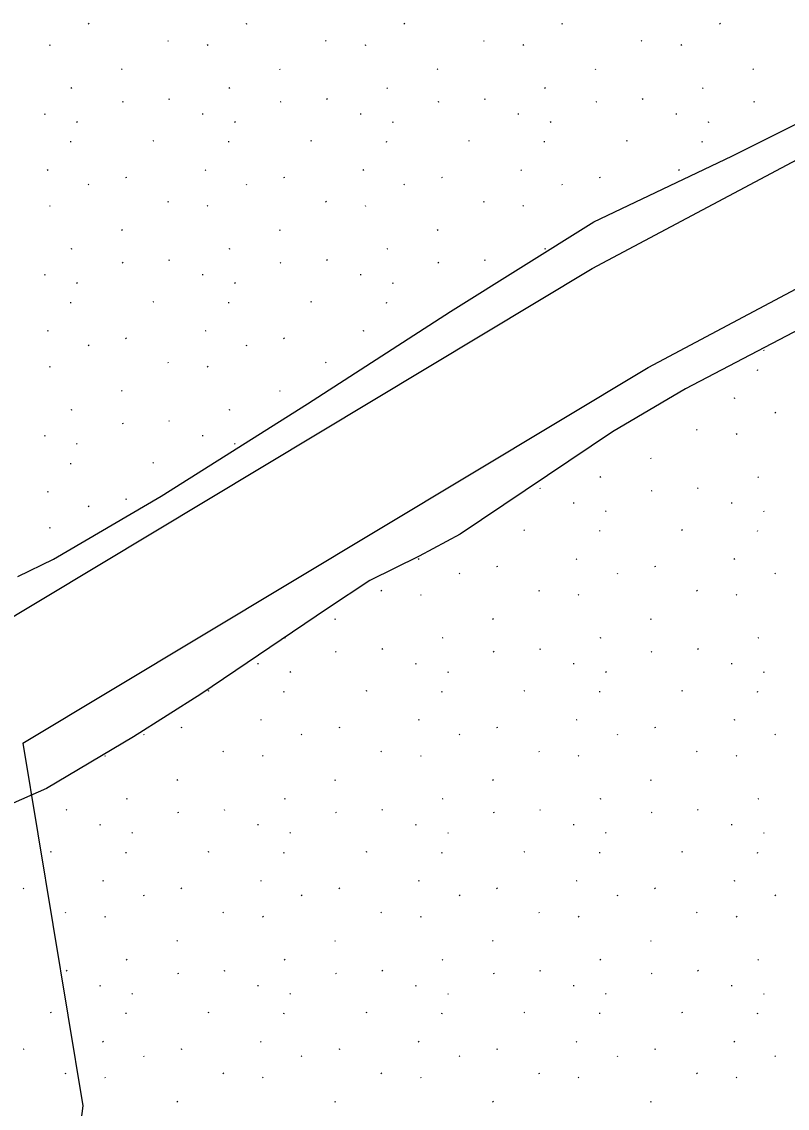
# Model space of a CAD drawing. Extents: x 419396 to 421519, y 4453567 to 4456767.
# Drawn here: x 420626.9 to 420667.3, y 4454896.9 to 4454954.2 of the extents above; entities that cross this region are included whole.
import ezdxf

# ---------------------------------------------------------------- set-up
doc = ezdxf.new("R2010")
doc.units = 0
for name, color, linetype in [('0_DÜZENLEME_1', 7, 'Continuous'), ('ADAKENARI1000', 7, 'Continuous'), ('Level 41', 7, 'Continuous'), ('Level 62', 7, 'Continuous')]:
    doc.layers.add(name, color=color, linetype=linetype)

msp = doc.modelspace()

# ---------------------------------------------------------------- linework, layer by layer
at = {"layer": '0_DÜZENLEME_1'}
for points in [[(420622.209, 4454920.299), (420656.994, 4454941.198), (420732.504, 4454981.346), (420779.67, 4455004.729)], [(420626.95, 4454916.148), (420659.95, 4454935.974), (420735.246, 4454976.008), (420782.335, 4454999.353)], [(420626.95, 4454916.148), (420630.116, 4454897.014), (420624.432, 4454853.526)]]:
    msp.add_lwpolyline(points, dxfattribs=at)
at = {"layer": 'ADAKENARI1000'}
msp.add_lwpolyline([(420628.186, 4454913.755), (420623.622, 4454911.757)], dxfattribs=at)
at = {"layer": 'Level 41'}
for p, q in [((420630.393, 4454954.133), (420630.421, 4454954.09)), ((420638.725, 4454954.133), (420638.753, 4454954.09)), ((420647.057, 4454954.133), (420647.085, 4454954.09)), ((420655.389, 4454954.133), (420655.418, 4454954.09)), ((420663.722, 4454954.133), (420663.75, 4454954.09)), ((420628.347, 4454953.01), (420628.375, 4454952.966)), ((420634.59, 4454953.23), (420634.618, 4454953.186)), ((420636.679, 4454953.01), (420636.708, 4454952.966)), ((420642.923, 4454953.23), (420642.951, 4454953.186)), ((420645.012, 4454953.01), (420645.04, 4454952.966)), ((420651.255, 4454953.23), (420651.283, 4454953.186)), ((420653.344, 4454953.01), (420653.372, 4454952.966)), ((420659.587, 4454953.23), (420659.615, 4454953.186)), ((420661.676, 4454953.01), (420661.704, 4454952.966)), ((420632.154, 4454951.734), (420632.182, 4454951.69)), ((420640.487, 4454951.734), (420640.515, 4454951.69)), ((420648.819, 4454951.734), (420648.847, 4454951.69)), ((420657.151, 4454951.734), (420657.179, 4454951.69)), ((420665.483, 4454951.734), (420665.511, 4454951.69)), ((420629.533, 4454950.721), (420629.486, 4454950.698)), ((420637.865, 4454950.721), (420637.819, 4454950.698)), ((420646.198, 4454950.721), (420646.151, 4454950.698)), ((420654.53, 4454950.721), (420654.483, 4454950.698)), ((420662.862, 4454950.721), (420662.815, 4454950.698)), ((420632.236, 4454949.992), (420632.189, 4454949.969)), ((420634.645, 4454950.155), (420634.673, 4454950.111)), ((420640.568, 4454949.992), (420640.522, 4454949.969)), ((420642.977, 4454950.155), (420643.005, 4454950.111)), ((420648.901, 4454949.992), (420648.854, 4454949.969)), ((420651.309, 4454950.155), (420651.337, 4454950.111)), ((420657.233, 4454949.992), (420657.186, 4454949.969)), ((420659.641, 4454950.155), (420659.669, 4454950.111)), ((420665.565, 4454949.992), (420665.518, 4454949.969)), ((420628.112, 4454949.326), (420628.12, 4454949.377)), ((420636.444, 4454949.326), (420636.452, 4454949.377)), ((420644.777, 4454949.326), (420644.784, 4454949.377)), ((420653.109, 4454949.326), (420653.116, 4454949.377)), ((420661.441, 4454949.326), (420661.448, 4454949.377)), ((420629.786, 4454948.94), (420629.814, 4454948.896)), ((420638.118, 4454948.94), (420638.146, 4454948.896)), ((420646.45, 4454948.94), (420646.478, 4454948.896)), ((420654.782, 4454948.94), (420654.81, 4454948.896)), ((420663.114, 4454948.94), (420663.142, 4454948.896)), ((420629.479, 4454947.852), (420629.486, 4454947.904)), ((420633.846, 4454947.927), (420633.799, 4454947.904)), ((420637.811, 4454947.852), (420637.819, 4454947.904)), ((420642.178, 4454947.927), (420642.131, 4454947.904)), ((420646.143, 4454947.852), (420646.151, 4454947.904)), ((420650.51, 4454947.927), (420650.463, 4454947.904)), ((420654.475, 4454947.852), (420654.483, 4454947.904)), ((420658.842, 4454947.927), (420658.796, 4454947.904)), ((420662.808, 4454947.852), (420662.815, 4454947.904)), ((420628.277, 4454946.392), (420628.23, 4454946.37)), ((420632.418, 4454945.997), (420632.372, 4454945.975)), ((420636.609, 4454946.392), (420636.563, 4454946.37)), ((420640.751, 4454945.997), (420640.704, 4454945.975)), ((420644.942, 4454946.392), (420644.895, 4454946.37)), ((420649.083, 4454945.997), (420649.036, 4454945.975)), ((420653.274, 4454946.392), (420653.227, 4454946.37)), ((420657.415, 4454945.997), (420657.368, 4454945.975)), ((420661.606, 4454946.392), (420661.559, 4454946.37)), ((420630.393, 4454945.645), (420630.421, 4454945.601)), ((420638.725, 4454945.645), (420638.753, 4454945.601)), ((420647.057, 4454945.645), (420647.085, 4454945.601)), ((420655.389, 4454945.645), (420655.418, 4454945.601)), ((420628.347, 4454944.521), (420628.375, 4454944.477)), ((420634.59, 4454944.741), (420634.618, 4454944.698)), ((420636.679, 4454944.521), (420636.708, 4454944.477)), ((420642.923, 4454944.741), (420642.951, 4454944.698)), ((420645.012, 4454944.521), (420645.04, 4454944.477)), ((420651.255, 4454944.741), (420651.283, 4454944.698)), ((420653.344, 4454944.521), (420653.372, 4454944.477)), ((420632.154, 4454943.245), (420632.182, 4454943.202)), ((420640.487, 4454943.245), (420640.515, 4454943.202)), ((420648.819, 4454943.245), (420648.847, 4454943.202)), ((420629.533, 4454942.232), (420629.486, 4454942.209)), ((420637.865, 4454942.232), (420637.819, 4454942.209)), ((420646.198, 4454942.232), (420646.151, 4454942.209)), ((420654.53, 4454942.232), (420654.483, 4454942.209)), ((420632.236, 4454941.503), (420632.189, 4454941.48)), ((420634.645, 4454941.666), (420634.673, 4454941.622)), ((420640.568, 4454941.503), (420640.522, 4454941.48)), ((420642.977, 4454941.666), (420643.005, 4454941.622)), ((420648.901, 4454941.503), (420648.854, 4454941.48)), ((420651.309, 4454941.666), (420651.337, 4454941.622)), ((420628.112, 4454940.837), (420628.12, 4454940.888)), ((420636.444, 4454940.837), (420636.452, 4454940.888)), ((420644.777, 4454940.837), (420644.784, 4454940.888)), ((420629.786, 4454940.451), (420629.814, 4454940.408)), ((420638.118, 4454940.451), (420638.146, 4454940.408)), ((420646.45, 4454940.451), (420646.478, 4454940.408)), ((420629.479, 4454939.364), (420629.486, 4454939.415)), ((420633.846, 4454939.438), (420633.799, 4454939.415)), ((420637.811, 4454939.364), (420637.819, 4454939.415)), ((420642.178, 4454939.438), (420642.131, 4454939.415)), ((420646.143, 4454939.364), (420646.151, 4454939.415)), ((420628.277, 4454937.904), (420628.23, 4454937.881)), ((420636.609, 4454937.904), (420636.563, 4454937.881)), ((420644.942, 4454937.904), (420644.895, 4454937.881)), ((420632.418, 4454937.509), (420632.372, 4454937.486)), ((420640.751, 4454937.509), (420640.704, 4454937.486)), ((420630.393, 4454937.156), (420630.421, 4454937.112)), ((420638.725, 4454937.156), (420638.753, 4454937.112)), ((420666.034, 4454936.901), (420666.062, 4454936.857)), ((420634.59, 4454936.252), (420634.618, 4454936.209)), ((420642.923, 4454936.252), (420642.951, 4454936.209)), ((420628.347, 4454936.032), (420628.375, 4454935.988)), ((420636.679, 4454936.032), (420636.708, 4454935.988)), ((420645.012, 4454936.032), (420645.019, 4454936.02)), ((420665.727, 4454935.813), (420665.735, 4454935.865)), ((420632.154, 4454934.756), (420632.182, 4454934.713)), ((420640.487, 4454934.756), (420640.515, 4454934.713)), ((420664.525, 4454934.353), (420664.479, 4454934.331)), ((420629.533, 4454933.743), (420629.486, 4454933.72)), ((420637.865, 4454933.743), (420637.819, 4454933.72)), ((420666.641, 4454933.606), (420666.669, 4454933.562)), ((420632.236, 4454933.014), (420632.189, 4454932.991)), ((420634.645, 4454933.177), (420634.673, 4454933.134)), ((420628.112, 4454932.348), (420628.12, 4454932.399)), ((420636.444, 4454932.348), (420636.452, 4454932.399)), ((420662.506, 4454932.702), (420662.534, 4454932.659)), ((420664.595, 4454932.482), (420664.624, 4454932.438)), ((420629.786, 4454931.962), (420629.814, 4454931.919)), ((420638.118, 4454931.962), (420638.146, 4454931.919)), ((420660.07, 4454931.206), (420660.098, 4454931.163)), ((420629.479, 4454930.875), (420629.486, 4454930.926)), ((420633.846, 4454930.949), (420633.799, 4454930.926)), ((420657.449, 4454930.193), (420657.402, 4454930.17)), ((420665.781, 4454930.193), (420665.735, 4454930.17)), ((420628.277, 4454929.415), (420628.23, 4454929.392)), ((420654.229, 4454929.627), (420654.257, 4454929.583)), ((420660.152, 4454929.464), (420660.105, 4454929.441)), ((420662.561, 4454929.627), (420662.589, 4454929.583)), ((420632.418, 4454929.02), (420632.372, 4454928.997)), ((420656.028, 4454928.798), (420656.036, 4454928.849)), ((420664.36, 4454928.798), (420664.368, 4454928.849)), ((420630.393, 4454928.667), (420630.421, 4454928.623)), ((420657.702, 4454928.412), (420657.73, 4454928.369)), ((420666.034, 4454928.412), (420666.062, 4454928.369)), ((420628.347, 4454927.543), (420628.375, 4454927.499)), ((420653.43, 4454927.399), (420653.383, 4454927.376)), ((420657.395, 4454927.325), (420657.402, 4454927.376)), ((420661.762, 4454927.399), (420661.715, 4454927.376)), ((420665.727, 4454927.325), (420665.735, 4454927.376)), ((420647.861, 4454925.865), (420647.814, 4454925.842)), ((420656.193, 4454925.865), (420656.146, 4454925.842)), ((420664.525, 4454925.865), (420664.479, 4454925.842)), ((420652.002, 4454925.47), (420651.955, 4454925.447)), ((420660.334, 4454925.47), (420660.288, 4454925.447)), ((420649.977, 4454925.117), (420650.005, 4454925.073)), ((420658.309, 4454925.117), (420658.337, 4454925.073)), ((420666.641, 4454925.117), (420666.669, 4454925.073)), ((420645.842, 4454924.213), (420645.87, 4454924.17)), ((420654.174, 4454924.213), (420654.202, 4454924.17)), ((420662.506, 4454924.213), (420662.534, 4454924.17)), ((420647.931, 4454923.993), (420647.959, 4454923.949)), ((420656.263, 4454923.993), (420656.291, 4454923.949)), ((420664.595, 4454923.993), (420664.624, 4454923.949)), ((420643.406, 4454922.717), (420643.434, 4454922.674)), ((420651.738, 4454922.717), (420651.766, 4454922.674)), ((420660.07, 4454922.717), (420660.098, 4454922.674)), ((420640.785, 4454921.704), (420640.738, 4454921.681)), ((420649.117, 4454921.704), (420649.07, 4454921.681)), ((420657.449, 4454921.704), (420657.402, 4454921.681)), ((420665.781, 4454921.704), (420665.735, 4454921.681)), ((420643.488, 4454920.975), (420643.441, 4454920.952)), ((420645.896, 4454921.138), (420645.924, 4454921.095)), ((420651.82, 4454920.975), (420651.773, 4454920.952)), ((420654.229, 4454921.138), (420654.257, 4454921.095)), ((420660.152, 4454920.975), (420660.105, 4454920.952)), ((420662.561, 4454921.138), (420662.589, 4454921.095)), ((420639.364, 4454920.309), (420639.371, 4454920.36)), ((420647.696, 4454920.309), (420647.703, 4454920.36)), ((420656.028, 4454920.309), (420656.036, 4454920.36)), ((420664.36, 4454920.309), (420664.368, 4454920.36)), ((420641.037, 4454919.923), (420641.065, 4454919.88)), ((420649.369, 4454919.923), (420649.397, 4454919.88)), ((420657.702, 4454919.923), (420657.73, 4454919.88)), ((420666.034, 4454919.923), (420666.062, 4454919.88)), ((420636.765, 4454918.91), (420636.718, 4454918.887)), ((420640.73, 4454918.836), (420640.738, 4454918.887)), ((420645.097, 4454918.91), (420645.051, 4454918.887)), ((420649.063, 4454918.836), (420649.07, 4454918.887)), ((420653.43, 4454918.91), (420653.383, 4454918.887)), ((420657.395, 4454918.836), (420657.402, 4454918.887)), ((420661.762, 4454918.91), (420661.715, 4454918.887)), ((420665.727, 4454918.836), (420665.735, 4454918.887)), ((420639.529, 4454917.376), (420639.482, 4454917.353)), ((420647.861, 4454917.376), (420647.814, 4454917.353)), ((420656.193, 4454917.376), (420656.146, 4454917.353)), ((420664.525, 4454917.376), (420664.479, 4454917.353)), ((420635.338, 4454916.981), (420635.291, 4454916.958)), ((420643.67, 4454916.981), (420643.623, 4454916.958)), ((420652.002, 4454916.981), (420651.955, 4454916.958)), ((420660.334, 4454916.981), (420660.288, 4454916.958)), ((420633.312, 4454916.628), (420633.34, 4454916.584)), ((420641.644, 4454916.628), (420641.673, 4454916.584)), ((420649.977, 4454916.628), (420650.005, 4454916.584)), ((420658.309, 4454916.628), (420658.337, 4454916.584)), ((420666.641, 4454916.628), (420666.669, 4454916.584)), ((420637.51, 4454915.725), (420637.538, 4454915.681)), ((420645.842, 4454915.725), (420645.87, 4454915.681)), ((420654.174, 4454915.725), (420654.202, 4454915.681)), ((420662.506, 4454915.725), (420662.534, 4454915.681)), ((420631.267, 4454915.504), (420631.295, 4454915.46)), ((420639.599, 4454915.504), (420639.627, 4454915.46)), ((420647.931, 4454915.504), (420647.959, 4454915.46)), ((420656.263, 4454915.504), (420656.291, 4454915.46)), ((420664.595, 4454915.504), (420664.624, 4454915.46)), ((420635.074, 4454914.229), (420635.102, 4454914.185)), ((420643.406, 4454914.229), (420643.434, 4454914.185)), ((420651.738, 4454914.229), (420651.766, 4454914.185)), ((420660.07, 4454914.229), (420660.098, 4454914.185)), ((420632.453, 4454913.215), (420632.406, 4454913.192)), ((420640.785, 4454913.215), (420640.738, 4454913.192)), ((420649.117, 4454913.215), (420649.07, 4454913.192)), ((420657.449, 4454913.215), (420657.402, 4454913.192)), ((420665.781, 4454913.215), (420665.735, 4454913.192)), ((420629.232, 4454912.649), (420629.26, 4454912.606)), ((420635.156, 4454912.486), (420635.109, 4454912.463)), ((420637.564, 4454912.649), (420637.592, 4454912.606)), ((420643.488, 4454912.486), (420643.441, 4454912.463)), ((420645.896, 4454912.649), (420645.924, 4454912.606)), ((420651.82, 4454912.486), (420651.773, 4454912.463)), ((420654.229, 4454912.649), (420654.257, 4454912.606)), ((420660.152, 4454912.486), (420660.105, 4454912.463)), ((420662.561, 4454912.649), (420662.589, 4454912.606)), ((420631.032, 4454911.82), (420631.039, 4454911.872)), ((420639.364, 4454911.82), (420639.371, 4454911.872)), ((420647.696, 4454911.82), (420647.703, 4454911.872)), ((420656.028, 4454911.82), (420656.036, 4454911.872)), ((420664.36, 4454911.82), (420664.368, 4454911.872)), ((420632.705, 4454911.435), (420632.733, 4454911.391)), ((420641.037, 4454911.435), (420641.065, 4454911.391)), ((420649.369, 4454911.435), (420649.397, 4454911.391)), ((420657.702, 4454911.435), (420657.73, 4454911.391)), ((420666.034, 4454911.435), (420666.062, 4454911.391)), ((420628.433, 4454910.421), (420628.386, 4454910.398)), ((420632.398, 4454910.347), (420632.406, 4454910.398)), ((420636.765, 4454910.421), (420636.718, 4454910.398)), ((420640.73, 4454910.347), (420640.738, 4454910.398)), ((420645.097, 4454910.421), (420645.051, 4454910.398)), ((420649.063, 4454910.347), (420649.07, 4454910.398)), ((420653.43, 4454910.421), (420653.383, 4454910.398)), ((420657.395, 4454910.347), (420657.402, 4454910.398)), ((420661.762, 4454910.421), (420661.715, 4454910.398)), ((420665.727, 4454910.347), (420665.735, 4454910.398)), ((420631.197, 4454908.887), (420631.15, 4454908.864)), ((420639.529, 4454908.887), (420639.482, 4454908.864)), ((420647.861, 4454908.887), (420647.814, 4454908.864)), ((420656.193, 4454908.887), (420656.146, 4454908.864)), ((420664.525, 4454908.887), (420664.479, 4454908.864)), ((420627.006, 4454908.492), (420626.959, 4454908.469)), ((420633.312, 4454908.139), (420633.34, 4454908.095)), ((420635.338, 4454908.492), (420635.291, 4454908.469)), ((420641.644, 4454908.139), (420641.673, 4454908.095)), ((420643.67, 4454908.492), (420643.623, 4454908.469)), ((420649.977, 4454908.139), (420650.005, 4454908.095)), ((420652.002, 4454908.492), (420651.955, 4454908.469)), ((420658.309, 4454908.139), (420658.337, 4454908.095)), ((420660.334, 4454908.492), (420660.288, 4454908.469)), ((420666.641, 4454908.139), (420666.669, 4454908.095)), ((420629.178, 4454907.236), (420629.206, 4454907.192)), ((420631.267, 4454907.015), (420631.295, 4454906.972)), ((420637.51, 4454907.236), (420637.538, 4454907.192)), ((420639.599, 4454907.015), (420639.627, 4454906.972)), ((420645.842, 4454907.236), (420645.87, 4454907.192)), ((420647.931, 4454907.015), (420647.959, 4454906.972)), ((420654.174, 4454907.236), (420654.202, 4454907.192)), ((420656.263, 4454907.015), (420656.291, 4454906.972)), ((420662.506, 4454907.236), (420662.534, 4454907.192)), ((420664.595, 4454907.015), (420664.624, 4454906.972)), ((420635.074, 4454905.74), (420635.102, 4454905.696)), ((420643.406, 4454905.74), (420643.434, 4454905.696)), ((420651.738, 4454905.74), (420651.766, 4454905.696)), ((420660.07, 4454905.74), (420660.098, 4454905.696)), ((420632.453, 4454904.726), (420632.406, 4454904.703)), ((420640.785, 4454904.726), (420640.738, 4454904.703)), ((420649.117, 4454904.726), (420649.07, 4454904.703)), ((420657.449, 4454904.726), (420657.402, 4454904.703)), ((420665.781, 4454904.726), (420665.735, 4454904.703)), ((420629.232, 4454904.161), (420629.26, 4454904.117)), ((420637.564, 4454904.161), (420637.592, 4454904.117)), ((420645.896, 4454904.161), (420645.924, 4454904.117)), ((420654.229, 4454904.161), (420654.257, 4454904.117)), ((420662.561, 4454904.161), (420662.589, 4454904.117)), ((420635.156, 4454903.997), (420635.109, 4454903.974)), ((420643.488, 4454903.997), (420643.441, 4454903.974)), ((420651.82, 4454903.997), (420651.773, 4454903.974)), ((420660.152, 4454903.997), (420660.105, 4454903.974)), ((420631.032, 4454903.332), (420631.039, 4454903.383)), ((420632.705, 4454902.946), (420632.733, 4454902.902)), ((420639.364, 4454903.332), (420639.371, 4454903.383)), ((420641.037, 4454902.946), (420641.065, 4454902.902)), ((420647.696, 4454903.332), (420647.703, 4454903.383)), ((420649.369, 4454902.946), (420649.397, 4454902.902)), ((420656.028, 4454903.332), (420656.036, 4454903.383)), ((420657.702, 4454902.946), (420657.73, 4454902.902)), ((420664.36, 4454903.332), (420664.368, 4454903.383)), ((420666.034, 4454902.946), (420666.062, 4454902.902)), ((420628.433, 4454901.932), (420628.386, 4454901.909)), ((420632.398, 4454901.858), (420632.406, 4454901.909)), ((420636.765, 4454901.932), (420636.718, 4454901.909)), ((420640.73, 4454901.858), (420640.738, 4454901.909)), ((420645.097, 4454901.932), (420645.051, 4454901.909)), ((420649.063, 4454901.858), (420649.07, 4454901.909)), ((420653.43, 4454901.932), (420653.383, 4454901.909)), ((420657.395, 4454901.858), (420657.402, 4454901.909)), ((420661.762, 4454901.932), (420661.715, 4454901.909)), ((420665.727, 4454901.858), (420665.735, 4454901.909)), ((420631.197, 4454900.398), (420631.15, 4454900.375)), ((420639.529, 4454900.398), (420639.482, 4454900.375)), ((420647.861, 4454900.398), (420647.814, 4454900.375)), ((420656.193, 4454900.398), (420656.146, 4454900.375)), ((420664.525, 4454900.398), (420664.479, 4454900.375)), ((420627.006, 4454900.003), (420626.959, 4454899.98)), ((420633.312, 4454899.65), (420633.34, 4454899.607)), ((420635.338, 4454900.003), (420635.291, 4454899.98)), ((420641.644, 4454899.65), (420641.673, 4454899.607)), ((420643.67, 4454900.003), (420643.623, 4454899.98)), ((420649.977, 4454899.65), (420650.005, 4454899.607)), ((420652.002, 4454900.003), (420651.955, 4454899.98)), ((420658.309, 4454899.65), (420658.337, 4454899.607)), ((420660.334, 4454900.003), (420660.288, 4454899.98)), ((420666.641, 4454899.65), (420666.669, 4454899.607)), ((420629.178, 4454898.747), (420629.206, 4454898.703)), ((420631.267, 4454898.527), (420631.295, 4454898.483)), ((420637.51, 4454898.747), (420637.538, 4454898.703)), ((420639.599, 4454898.527), (420639.627, 4454898.483)), ((420645.842, 4454898.747), (420645.87, 4454898.703)), ((420647.931, 4454898.527), (420647.959, 4454898.483)), ((420654.174, 4454898.747), (420654.202, 4454898.703)), ((420656.263, 4454898.527), (420656.291, 4454898.483)), ((420662.506, 4454898.747), (420662.534, 4454898.703)), ((420664.595, 4454898.527), (420664.624, 4454898.483)), ((420635.074, 4454897.251), (420635.102, 4454897.207)), ((420643.406, 4454897.251), (420643.434, 4454897.207)), ((420651.738, 4454897.251), (420651.766, 4454897.207)), ((420660.07, 4454897.251), (420660.098, 4454897.207))]:
    msp.add_line(p, q, dxfattribs=at)
at = {"layer": 'Level 62'}
for points in [[(420626.677, 4454924.934), (420628.562, 4454925.861), (420634.246, 4454929.179), (420641.966, 4454934.049), (420649.524, 4454938.928), (420657.087, 4454943.657), (420664.367, 4454947.122), (420674.096, 4454951.98), (420684.827, 4454957.575), (420695.543, 4454963.415), (420710.325, 4454971.203), (420720.252, 4454976.214), (420730.841, 4454981.966), (420734.193, 4454983.602)], [(420734.089, 4454973.696), (420728.964, 4454971.002), (420717.527, 4454964.097), (420708.324, 4454959.17), (420701.313, 4454955.133), (420692.098, 4454949.989), (420677.132, 4454942.823), (420669.888, 4454939.017), (420661.919, 4454934.84), (420658.067, 4454932.568), (420650.035, 4454927.17), (420647.856, 4454926.006), (420645.265, 4454924.729), (420643.03, 4454923.255), (420636.332, 4454918.725), (420632.78, 4454916.477), (420628.186, 4454913.755)]]:
    msp.add_lwpolyline(points, dxfattribs=at)
for radius, start in [(550, 285.74194), (551.5, 285.68227), (562, 285.2591)]:
    msp.add_arc((420478.637, 4455402.718), radius, start, 303.56808, dxfattribs=at)

doc.saveas('drawing.dxf')
